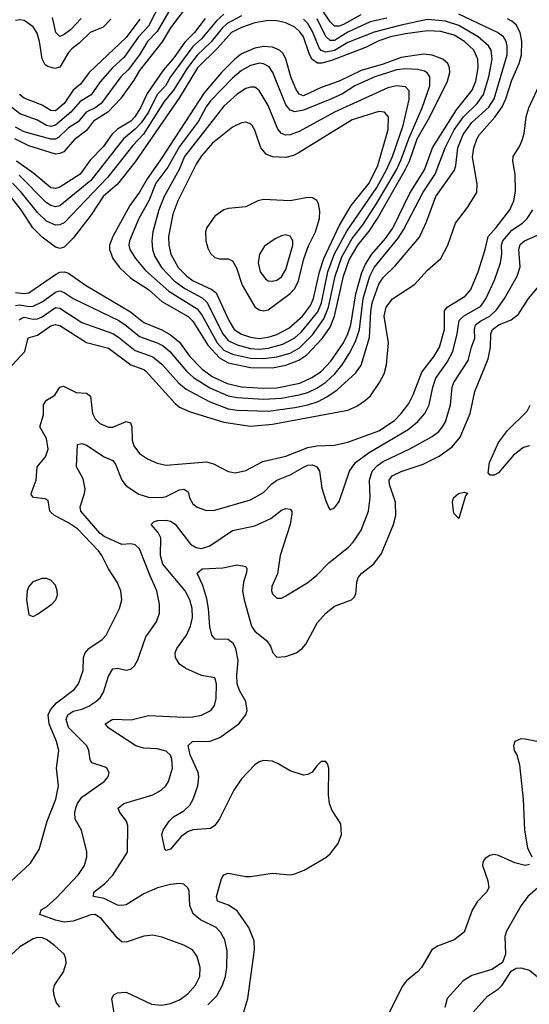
# Model space of a CAD drawing. Header units: inches. Extents: x 1649636 to 1815363, y 506543 to 641975.
# Tile 390 of 656: x 1715609 to 1717909, y 624964 to 629408. Entities that reach past the tile are written whole.
import ezdxf

# ---------------------------------------------------------------- set-up
doc = ezdxf.new("R2010")
doc.units = ezdxf.units.IN
doc.header["$MEASUREMENT"] = 0
doc.layers.add('B7612', color=7, linetype='Continuous')

msp = doc.modelspace()

# ---------------------------------------------------------------- linework, layer by layer
at = {"layer": 'B7612', "color": 5}
for points, elevation in [([(1716247.2, 629490), (1716190, 629379.3), (1716145.2, 629330), (1716080.9, 629239.1), (1716028.6, 629190), (1715972.4, 629127.6), (1715931.8, 629068.2), (1715881.4, 629038.6), (1715840.1, 628990), (1715770, 628932.4), (1715750, 628925.6), (1715730.5, 628930.5), (1715690, 628954.5), (1715610, 628982.5), (1715510, 629060.7)], 640), ([(1716364.5, 629470), (1716289.6, 629370.4), (1716251.3, 629308.7), (1716150, 629178.8), (1716124.9, 629135.1), (1716064.6, 629050), (1716006.2, 628990), (1715942.2, 628950), (1715910, 628907.6), (1715854.9, 628865.1), (1715808, 628812), (1715790, 628803.5), (1715770, 628801.7), (1715650, 628838.7), (1715587.5, 628870)], 680), ([(1716296.8, 629470), (1716230, 629354.2), (1716185.5, 629310), (1716150.4, 629250), (1716098.2, 629181.8), (1716064.8, 629150), (1715977.2, 629030), (1715950, 629010.2), (1715909.4, 628990.6), (1715872.6, 628947.4), (1715830, 628920.3), (1715784.3, 628875.7), (1715770, 628869), (1715750, 628868.3), (1715630, 628901.5), (1715590, 628922.8)], 660), ([(1717147.9, 629430), (1717070, 629385.7), (1717050, 629378.7), (1717030, 629378.4), (1717010, 629397.5), (1716950, 629488.2)], 720), ([(1716610, 629425.9), (1716545.3, 629390), (1716522.6, 629370), (1716472.8, 629307.2), (1716410, 629247.3), (1716365.7, 629190), (1716303.5, 629090), (1716261.1, 629038.9), (1716168.1, 628891.9), (1716119.8, 628840.2), (1716004.7, 628695.3), (1715810, 628490.8), (1715790, 628481.8), (1715770, 628480.7), (1715730, 628499.1), (1715690, 628537.4), (1715615.1, 628630), (1715576.7, 628670)], 760), ([(1715606.3, 628053.7), (1715618.5, 628061.5), (1715630, 628065.2), (1715670, 628056.6), (1715690, 628057.8), (1715710, 628067.1), (1715770, 628109.3), (1715790, 628106.5), (1715890, 628041), (1716030, 627991.2), (1716055.7, 627975.7), (1716130, 627914.9), (1716210, 627885.8), (1716250, 627853.9), (1716327.3, 627767.3), (1716359.7, 627739.7), (1716464.5, 627684.5), (1716550, 627651), (1716590, 627645.4), (1716730, 627641.5), (1716850, 627657), (1716910, 627669.5), (1716955.5, 627684.5), (1716994.9, 627705.1), (1717042, 627738), (1717126.3, 627813.7), (1717150.7, 627849.3), (1717187.1, 627972.9), (1717193, 628090), (1717199.6, 628130), (1717230, 628213.5), (1717250, 628243.6), (1717302.8, 628297.2), (1717412.9, 628427.1), (1717444.4, 628495.6), (1717486.4, 628610), (1717571.6, 628728.4), (1717577.8, 628750), (1717585.7, 628830), (1717610, 628889.5), (1717650, 628943.9), (1717726.3, 629013.7), (1717750.5, 629050), (1717808.3, 629250), (1717809.1, 629290), (1717804, 629310), (1717791.5, 629330), (1717764.5, 629350), (1717590, 629433.1)], 740), ([(1716530, 629432.6), (1716497.4, 629402.6), (1716430, 629321.6), (1716390, 629287.2), (1716289.9, 629150.1), (1716266.7, 629110), (1716229.3, 629070), (1716190.2, 628990), (1716157.4, 628942.6), (1716130, 628913.5), (1716077.2, 628870), (1715930, 628682.4), (1715790, 628568.1), (1715770, 628564), (1715750, 628568.7), (1715730, 628580.7), (1715606.3, 628706.3)], 740), ([(1715558.5, 627830), (1715632.6, 627910), (1715647.7, 627972.3), (1715690, 627983.8), (1715750, 628026), (1715770, 628031.6), (1715790, 628027.5), (1715910, 627950.5), (1716010, 627926), (1716110, 627850.1), (1716168.8, 627828.8), (1716180.1, 627820.1), (1716310, 627675.8), (1716330, 627659.5), (1716378.2, 627638.2), (1716530, 627591.7), (1716650, 627573.3), (1716750, 627582.4), (1717090, 627646.3), (1717130, 627663.8), (1717170, 627690.1), (1717191.8, 627710), (1717233.4, 627770), (1717253.5, 627810), (1717264.9, 627850), (1717273.7, 627950), (1717253.5, 628070), (1717263.2, 628110), (1717292.1, 628147.9), (1717390, 628212.1), (1717450, 628277.1), (1717509.3, 628330.7), (1717541, 628390), (1717575.6, 628490), (1717630, 628560.2), (1717671.6, 628628.4), (1717673.2, 628666.8), (1717653.1, 628786.8), (1717659.1, 628830), (1717671.5, 628868.5), (1717683.8, 628890), (1717752.7, 628967.3), (1717786.1, 629013.9), (1717802.9, 629050), (1717830, 629135), (1717862.9, 629210), (1717873.9, 629250), (1717875.3, 629310), (1717867.5, 629350), (1717850, 629384), (1717830, 629401.5), (1717810, 629411.1)], 720), ([(1715590, 628177.3), (1715630, 628172.4), (1715650, 628175.6), (1715770, 628258.4), (1715790, 628267.8), (1715810, 628270.2), (1715830, 628263.7), (1715905.5, 628210), (1716109.6, 628089.6), (1716170, 628040.6), (1716250, 628008.4), (1716290, 627986.3), (1716330, 627952.3), (1716374.8, 627890), (1716432.4, 627830), (1716477.5, 627797.5), (1716545.2, 627765.2), (1716610, 627751.2), (1716710, 627744.3), (1716770, 627746.2), (1716872.7, 627767.3), (1716927.5, 627792.5), (1716970, 627819.6), (1717013.6, 627866.4), (1717070, 627949.7), (1717090.4, 627990), (1717102.6, 628030), (1717125.3, 628170), (1717152.9, 628267.1), (1717170, 628305.2), (1717198.6, 628350), (1717259.4, 628420.6), (1717292.3, 628467.7), (1717370, 628625.4), (1717435.5, 628730), (1717472.2, 628830), (1717579.7, 629000.3), (1717651.2, 629090), (1717666.8, 629130), (1717678.2, 629190), (1717676.7, 629230), (1717658.8, 629270), (1717616, 629310), (1717570, 629337.3), (1717510, 629354.6), (1717450, 629357.4), (1717350, 629344.8), (1717281.6, 629330), (1717230, 629312.6), (1717170, 629282), (1717016.6, 629223.4), (1716971.8, 629211.8), (1716952.3, 629212.3), (1716927.6, 629230), (1716914.9, 629254.9), (1716889.3, 629330), (1716873.4, 629353.4), (1716850, 629374.5), (1716810, 629394), (1716770, 629403.1), (1716730, 629404.6), (1716670, 629393.8), (1716610, 629372.9), (1716564.7, 629350), (1716501, 629279), (1716410.9, 629190), (1716330, 629056.7), (1716130, 628766.2), (1716050, 628665.1), (1715985.9, 628610), (1715932.1, 628527.9), (1715850, 628422.5), (1715810, 628381.8), (1715790, 628375.8), (1715770, 628381.6), (1715710, 628427), (1715668.9, 628468.9), (1715615.2, 628550), (1715570, 628607.4)], 780), ([(1715590, 628118.6), (1715610, 628121.1), (1715650, 628112.9), (1715670, 628114.9), (1715710, 628135.2), (1715770, 628178.7), (1715790, 628183.7), (1715810, 628177.2), (1715850, 628149.2), (1716056.8, 628050), (1716090, 628028.2), (1716150, 627977.4), (1716230, 627949.4), (1716256, 627936), (1716287, 627910), (1716361.7, 627821.7), (1716393.1, 627793.1), (1716466.5, 627746.5), (1716550, 627709.8), (1716590, 627702.6), (1716710, 627695.1), (1716790, 627700.3), (1716870, 627714.2), (1716910, 627725.8), (1716950, 627744.4), (1716990, 627771.3), (1717031, 627809), (1717063.7, 627850), (1717097.7, 627902.3), (1717124.5, 627955.5), (1717141.9, 628010), (1717159.6, 628150), (1717189.7, 628250), (1717208.9, 628290), (1717317.4, 628422.6), (1717341.2, 628458.8), (1717429, 628630), (1717483.2, 628710), (1717529.1, 628830), (1717570, 628910.5), (1717611.7, 628970), (1717672.7, 629030), (1717701.7, 629070), (1717725.7, 629150), (1717740.4, 629230), (1717736, 629270), (1717724.7, 629290), (1717677.5, 629330), (1717590, 629381.8), (1717530, 629401.3), (1717450, 629408.6), (1717330, 629383.6), (1717208.6, 629351.4), (1717090, 629304.9), (1717030, 629269), (1716990, 629260.6), (1716970, 629268.6), (1716960.7, 629280.7), (1716930, 629354.9), (1716910, 629390.7), (1716890, 629410.9)], 760), ([(1716020.3, 629410), (1715985.6, 629374.4), (1715927.8, 629350), (1715878.2, 629301.8), (1715844.2, 629275.8), (1715830, 629260.2), (1715790, 629193.6), (1715767.1, 629187.1), (1715736, 629196), (1715724.6, 629204.6), (1715710.7, 629230.7), (1715698.4, 629310), (1715687.7, 629347.7), (1715670, 629375.7), (1715630, 629403.7), (1715610, 629407.5), (1715590, 629403.7)], 580), ([(1716446.7, 629413.3), (1716398.3, 629350), (1716354.3, 629305.7), (1716304.5, 629235.5), (1716258.1, 629181.9), (1716184.8, 629075.2), (1716154.7, 629010), (1716128, 628970), (1716110, 628949.9), (1716050, 628913.5), (1716024.3, 628890), (1715985.9, 628834.1), (1715926.8, 628773.2), (1715881.8, 628710), (1715790, 628652.2), (1715770, 628645.8), (1715750, 628649.5), (1715673.5, 628713.5), (1715594.5, 628770)], 720), ([(1716150.6, 629410), (1716090, 629328.1), (1715923.1, 629170), (1715883.1, 629116.9), (1715850, 629089.9), (1715810.1, 629030), (1715770, 628996.6), (1715750, 628998.2), (1715710, 629022.2), (1715630, 629053.8), (1715608.9, 629070)], 620), ([(1715886.6, 629413.4), (1715838.5, 629361.5), (1715810, 629340.4), (1715790, 629332.3), (1715772.3, 629350), (1715757.2, 629417.2)], 560), ([(1717265.6, 629414.4), (1717190, 629398.3), (1717090, 629351.3), (1717030, 629314.1), (1717010, 629313.5), (1716990, 629331.9), (1716951.5, 629411.5)], 740), ([(1715530, 625482.3), (1715658.6, 625601.4), (1715697.2, 625662.8), (1715733.4, 625790), (1715772.5, 625890), (1715784.9, 625950), (1715775.8, 626030), (1715785.2, 626110), (1715774.9, 626150), (1715742.6, 626230), (1715737, 626270), (1715747.5, 626292.5), (1715775, 626325), (1715854.5, 626385.5), (1715874.1, 626410), (1715894.9, 626470), (1715897.8, 626530), (1715903.9, 626550), (1715921, 626570), (1715981.8, 626610), (1715999, 626630), (1716058.9, 626750), (1716069.8, 626790), (1716066, 626830), (1716049.3, 626869.3), (1716010, 626929.7), (1715980.4, 626990), (1715964.8, 627010), (1715870, 627109.5), (1715830, 627137.2), (1715766.4, 627170), (1715750, 627184.8), (1715745.5, 627190), (1715737.5, 627237.5), (1715724.8, 627244.8), (1715670.8, 627250.8), (1715662.1, 627262.1), (1715660.3, 627270), (1715683, 627330), (1715688.3, 627390), (1715725.1, 627434.9), (1715736.9, 627470), (1715730, 627518.3), (1715700.3, 627570), (1715716, 627624), (1715716.5, 627670), (1715729.8, 627690), (1715767.4, 627712.6), (1715790, 627748.9), (1715806.1, 627753.9), (1715864.7, 627724.7), (1715910, 627722.3), (1715928.7, 627708.7), (1715938.4, 627630), (1715950, 627606.4), (1715970, 627586), (1716010, 627568.9), (1716030, 627569.5), (1716090, 627593.8), (1716108.6, 627588.6), (1716114.6, 627570), (1716116.9, 627510), (1716124.8, 627484.8), (1716149.6, 627449.6), (1716185.7, 627425.7), (1716230, 627406.3), (1716270, 627397.5), (1716452.2, 627412.2), (1716483.4, 627403.4), (1716550, 627369.2), (1716583.5, 627363.5), (1716630, 627372.7), (1716706.5, 627413.5), (1716810, 627437.7), (1716910, 627477.7), (1716950, 627485.2), (1717030, 627488.2), (1717090, 627501.8), (1717230, 627552.3), (1717300.4, 627599.6), (1717330.9, 627630), (1717364.9, 627675.1), (1717385.1, 627714.9), (1717423, 627817), (1717479.1, 627890), (1717503, 627930), (1717526.7, 628010), (1717526.3, 628093.7), (1717538.3, 628110), (1717620, 628160), (1717645.5, 628190), (1717677.7, 628270), (1717708.9, 628370), (1717722.4, 628430), (1717759.2, 628470), (1717820.1, 628550), (1717839.5, 628590), (1717846.1, 628633.9), (1717844.2, 628710), (1717834.5, 628770), (1717836.5, 628790), (1717864.5, 628835.5), (1717876, 628864), (1717885.3, 628894.7), (1717894.9, 628970), (1717906.8, 629010), (1717962.6, 629130)], 680), ([(1716049.8, 624830), (1716025.6, 624990), (1716033.2, 625006.8), (1716050, 625016.5), (1716090, 625018.6), (1716204.2, 624964.2), (1716250, 624960.6), (1716290, 624967.2), (1716330, 624983.6), (1716368.1, 625011.9), (1716402.8, 625050), (1716421.6, 625090), (1716423.2, 625130), (1716410, 625180.5), (1716388.4, 625210), (1716350, 625231.3), (1716250, 625266.4), (1716210, 625275.6), (1716170, 625271), (1716090, 625243.9), (1716070, 625245.4), (1716050, 625263), (1715978.5, 625350), (1715950, 625369.2), (1715930, 625368.3), (1715850, 625339.2), (1715810, 625335.3), (1715770, 625344.2), (1715699.6, 625370), (1715706.4, 625390), (1715730, 625404.4), (1715775.4, 625444.6), (1715874.6, 625550), (1715901.8, 625590), (1715911.6, 625630), (1715911.6, 625651.6), (1715887.4, 625750), (1715859.9, 625799.9), (1715857.5, 625830), (1715861.9, 625850), (1715870, 625870.2), (1715890, 625898.9), (1715989.7, 625970), (1716008, 625990), (1716013.3, 626010), (1716002.9, 626030), (1715994.6, 626034.6), (1715934.3, 626054.3), (1715927.2, 626067.2), (1715921.1, 626110), (1715911.7, 626130), (1715830, 626213.8), (1715819.5, 626250), (1715826.6, 626270), (1715850, 626286.8), (1715890, 626296.8), (1715920.7, 626310), (1715953.3, 626330), (1715972.3, 626347.7), (1715987.6, 626372.4), (1716010, 626444.9), (1716030, 626478.3), (1716050, 626481.8), (1716090, 626472.6), (1716110, 626476.5), (1716127.9, 626492.1), (1716141.8, 626518.2), (1716177.9, 626622.1), (1716226.4, 626690), (1716240.7, 626730), (1716240.7, 626770), (1716228.4, 626830), (1716197.3, 626897.3), (1716150, 627020.4), (1716130, 627038.4), (1716110, 627042), (1716070, 627039.5), (1715990, 627074.9), (1715970, 627090.9), (1715884.9, 627190), (1715881.3, 627210), (1715902.2, 627270), (1715904.3, 627290), (1715895.3, 627335.3), (1715866, 627390), (1715869.8, 627490.2), (1715890, 627495.8), (1715910, 627488.3), (1715990, 627435.5), (1716030, 627419.1), (1716041.5, 627401.5), (1716070, 627329.2), (1716090, 627304.7), (1716146.1, 627266.1), (1716190, 627253), (1716250, 627252.1), (1716270, 627256.2), (1716330, 627285.7), (1716350, 627289.3), (1716370, 627277.6), (1716376, 627250), (1716390, 627222.8), (1716410, 627207.1), (1716452.8, 627192.8), (1716490, 627193.7), (1716650, 627241.1), (1716710, 627274), (1716746.3, 627313.7), (1716770, 627329.5), (1716830, 627353.3), (1716893.3, 627390), (1716910, 627397.1), (1716930, 627398.7), (1716950.1, 627390.1), (1716962, 627370), (1716973.2, 627293.2), (1716990, 627236), (1717004.4, 627204.4), (1717010, 627196), (1717030, 627204.9), (1717050, 627234), (1717097.4, 627370), (1717123.9, 627410), (1717185.7, 627454.3), (1717361.5, 627558.5), (1717406.1, 627593.9), (1717437.3, 627630), (1717456.4, 627670), (1717472.8, 627750), (1717487.1, 627790), (1717538.5, 627861.5), (1717563, 627910), (1717583.8, 627990), (1717591.7, 628050), (1717611, 628070), (1717690, 628115), (1717712.2, 628147.8), (1717751.6, 628231.6), (1717778.2, 628310), (1717784, 628350), (1717783.8, 628390), (1717789.5, 628410), (1717830, 628458.5), (1717877.3, 628490), (1717898.9, 628510), (1717924, 628550)], 660), ([(1716458.6, 624961.4), (1716498.3, 625001.7), (1716524.2, 625050), (1716537.2, 625090), (1716543.4, 625130), (1716545.9, 625205.9), (1716535.5, 625255.5), (1716515.9, 625290), (1716495.1, 625310), (1716424.7, 625344.7), (1716392.5, 625372.5), (1716377.2, 625410), (1716374, 625474), (1716368, 625490), (1716350, 625506.6), (1716328.9, 625508.9), (1716290, 625504.6), (1716230.3, 625490), (1716170, 625462.7), (1716090, 625413.2), (1716070.6, 625409.4), (1716050, 625411.5), (1715990, 625441), (1715942.7, 625450), (1715944.2, 625470), (1715992.1, 625507.9), (1716030, 625547.3), (1716095.3, 625650), (1716097.8, 625770), (1716090.6, 625790), (1716060.7, 625830), (1716054.2, 625850), (1716078.7, 625870), (1716210.4, 625909.6), (1716247.3, 625930), (1716268.7, 625950), (1716280.7, 625970), (1716298.8, 626030), (1716296.1, 626070), (1716290, 626087.8), (1716270, 626107.2), (1716230, 626117.5), (1716170, 626119.9), (1716132.8, 626130), (1716012, 626210), (1715994.5, 626230), (1716030, 626250.9), (1716111.8, 626248.2), (1716190, 626266.9), (1716350, 626260.1), (1716390, 626261.7), (1716430, 626269.3), (1716471.1, 626290), (1716487.6, 626312.4), (1716495.8, 626344.2), (1716497.8, 626410), (1716490, 626437.6), (1716430, 626448.1), (1716359, 626479), (1716330, 626499.2), (1716312.9, 626530), (1716310.6, 626550), (1716318.2, 626570), (1716362, 626630), (1716380.2, 626670), (1716388.8, 626710), (1716387.5, 626750), (1716376.9, 626790), (1716355.1, 626830), (1716254.5, 626950), (1716244.8, 626990), (1716246.7, 627070), (1716233.8, 627093.8), (1716202.3, 627130), (1716216.5, 627143.5), (1716232.2, 627147.8), (1716270, 627149.4), (1716290, 627145.3), (1716310, 627131.6), (1716380.6, 627040.6), (1716405.2, 627025.2), (1716430, 627021.6), (1716466.5, 627033.5), (1716570, 627103), (1716670, 627124.1), (1716742.6, 627157.4), (1716790, 627194.3), (1716810, 627202), (1716830, 627198.9), (1716836.9, 627190), (1716837.4, 627177.4), (1716829.4, 627129.4), (1716785, 626990), (1716772.7, 626907.3), (1716747.6, 626850), (1716746, 626830), (1716750, 626816), (1716770, 626797.1), (1716790, 626797.6), (1716810, 626807.2), (1716910, 626867.1), (1716950, 626900.8), (1717003.6, 626956.4), (1717092.5, 627027.5), (1717113.3, 627050), (1717150, 627104.6), (1717182.8, 627190), (1717189.9, 627250.1), (1717187.2, 627330), (1717200.1, 627370), (1717223.8, 627396.2), (1717250, 627414.3), (1717370, 627471), (1717470, 627526.2), (1717499.9, 627550), (1717516.7, 627570), (1717530, 627593.1), (1717553.7, 627670), (1717560.9, 627750), (1717567.9, 627770), (1717633.5, 627870), (1717647.5, 627930), (1717662.8, 627970), (1717660.7, 628010), (1717665.2, 628030), (1717690, 628049), (1717729.9, 628070), (1717761, 628099.1), (1717797.5, 628150), (1717854, 628250), (1717867.1, 628292.9), (1717862, 628370), (1717867.2, 628392.8), (1717887, 628410), (1717945, 628435)], 640), ([(1716620.7, 624930), (1716638.1, 624990), (1716668, 625210), (1716667.3, 625250), (1716642.6, 625310), (1716590, 625386.1), (1716551.7, 625411.7), (1716501, 625430), (1716497.5, 625450), (1716520.2, 625530), (1716530, 625547.9), (1716550, 625555.7), (1716630, 625540.9), (1716650, 625541.1), (1716750, 625555.5), (1716830, 625548.9), (1716850, 625552.9), (1716892.3, 625570), (1716990, 625627), (1717010, 625643.1), (1717046, 625690), (1717061.3, 625730), (1717058, 625778), (1717018.8, 625838.8), (1717007.8, 625870), (1717002, 625910), (1717004.5, 626030), (1716998, 626050), (1716990, 626059.3), (1716970, 626059.5), (1716950, 626040.9), (1716928.7, 626011.3), (1716910, 626000.9), (1716890, 625998.4), (1716830, 626017.4), (1716776.2, 626050), (1716750, 626060.8), (1716710, 626064.8), (1716690, 626058.4), (1716670, 626045.3), (1716610, 625982), (1716575.8, 625930), (1716510, 625800.5), (1716490, 625771), (1716470, 625757.4), (1716391.7, 625751.7), (1716370, 625744.2), (1716338.1, 625721.9), (1716290, 625663.6), (1716270, 625658), (1716264, 625664), (1716251.1, 625730), (1716255.8, 625750), (1716283.5, 625790), (1716303.5, 625810), (1716350, 625837.3), (1716376.4, 625863.6), (1716392.1, 625890), (1716412.8, 625950), (1716417.7, 625990), (1716414.8, 626010), (1716378.6, 626090), (1716370, 626131.8), (1716389.5, 626150.5), (1716468, 626152), (1716511.7, 626168.3), (1716598, 626230), (1716629.3, 626270), (1716635, 626290), (1716629.3, 626330), (1716600.6, 626380.6), (1716590.5, 626410.5), (1716588.3, 626450), (1716595.1, 626515.1), (1716585.1, 626570), (1716572.5, 626592.5), (1716550, 626609.9), (1716491.4, 626611.4), (1716476.2, 626630), (1716467.5, 626667.5), (1716461.8, 626750), (1716453.9, 626793.9), (1716434.9, 626854.9), (1716409.8, 626910), (1716433.2, 626930), (1716525.4, 626934.6), (1716590, 626948.2), (1716630, 626939.5), (1716634.3, 626930), (1716632.9, 626912.9), (1716618.3, 626870), (1716614.8, 626830), (1716621.8, 626790), (1716655.8, 626670), (1716670, 626648.9), (1716724.4, 626604.4), (1716740.5, 626580.5), (1716751, 626550), (1716770, 626531), (1716810, 626534.4), (1716857.1, 626550), (1716883.4, 626570), (1716900.5, 626590), (1716953.2, 626686.8), (1716990.4, 626729.6), (1717030, 626760.6), (1717106.6, 626790), (1717118.7, 626801.3), (1717125.5, 626814.5), (1717129.8, 626870), (1717136.2, 626890), (1717153.1, 626910), (1717207.6, 626952.4), (1717242, 626998), (1717295.2, 627130), (1717307, 627170), (1717304.7, 627230), (1717277.6, 627310), (1717276.7, 627330), (1717290, 627349.3), (1717330, 627368.4), (1717430, 627401.9), (1717502.4, 627437.6), (1717560.2, 627479.7), (1717596.3, 627523.7), (1717641.1, 627630), (1717663.6, 627730), (1717722.4, 627877.6), (1717733.3, 627930), (1717734.5, 627990), (1717743.1, 628010), (1717771.4, 628030), (1717827.1, 628052.9), (1717860.4, 628079.6), (1717904.5, 628150), (1717952.9, 628207.1)], 620), ([(1717910, 627484.9), (1717883.1, 627476.9), (1717837.1, 627442.9), (1717770, 627362.5), (1717750, 627352.9), (1717732.4, 627352.4), (1717723, 627363), (1717728.4, 627410), (1717770, 627499.8), (1717810, 627553.5), (1717899, 627641), (1717912.6, 627667.4)], 580), ([(1717950, 626148.3), (1717890, 626160.5), (1717870, 626162.9), (1717842.8, 626150), (1717837.3, 626130), (1717840.7, 626110), (1717853, 626090), (1717865.1, 626045.1), (1717880.9, 625890), (1717887, 625750), (1717900.8, 625670), (1717919.8, 625630)], 620), ([(1717910, 625595.3), (1717890, 625590.6), (1717842.8, 625602.8), (1717770, 625636.4), (1717750, 625640.4), (1717730, 625635.6), (1717710, 625622.9), (1717700.3, 625610), (1717697.4, 625590), (1717722, 625522), (1717725.8, 625490), (1717715.6, 625470), (1717674.1, 625425.9), (1717651.4, 625388.6), (1717615.2, 625290), (1717570, 625255.3), (1717494.2, 625225.8), (1717468.7, 625210), (1717422.6, 625130), (1717404.4, 625110), (1717354, 625070), (1717335.7, 625044.3), (1717258.6, 624890)], 620), ([(1717970, 625508.6), (1717902.5, 625450), (1717872.7, 625410), (1717805.1, 625294.9), (1717797.8, 625270), (1717800.9, 625190), (1717787.3, 625152.7), (1717739, 625121), (1717650, 625094.3), (1717610.5, 625070), (1717537.6, 624990), (1717527, 624950)], 640), ([(1715790, 624951.8), (1715774.2, 624974.2), (1715762.6, 625010), (1715761.1, 625030), (1715766.9, 625050), (1715807.1, 625110), (1715819.1, 625150), (1715817.7, 625170), (1715809.7, 625190), (1715766.9, 625230), (1715730, 625255.9), (1715710, 625263.7), (1715690, 625265), (1715670, 625259.9), (1715610, 625224.1), (1715530, 625149.8)], 680), ([(1717657.4, 624930), (1717719.8, 625000.2), (1717770, 625034), (1717786, 625050), (1717826.7, 625113.3), (1717850, 625127.2), (1717871, 625129), (1717910, 625117.8), (1717990.2, 625050), (1718023.2, 625030), (1718050, 625020.6), (1718110, 625012.4), (1718150, 625014.4), (1718290, 625036.3), (1718350, 625063.9), (1718370, 625055), (1718390.1, 625030), (1718414.2, 625010), (1718476.3, 624970), (1718561.8, 624921.8)], 640)]:
    msp.add_lwpolyline(points, dxfattribs=dict(at, elevation=elevation))
for points, elevation in [([(1716710, 629286.8), (1716670, 629279.6), (1716610, 629253.9), (1716579.5, 629230), (1716519.7, 629170), (1716441.7, 629078.3), (1716245.1, 628774.9), (1716184, 628690), (1716150, 628629.9), (1716106.6, 628570), (1716029.3, 628430), (1716014.7, 628390), (1716014.9, 628370), (1716029.1, 628330), (1716059, 628290), (1716110, 628241.6), (1716189.8, 628189.8), (1716250, 628136.1), (1716370, 628068.6), (1716390, 628047.1), (1716458.6, 627938.6), (1716510, 627881.3), (1716550, 627859), (1716650, 627837.7), (1716750, 627837.3), (1716810, 627848.4), (1716869.4, 627870.6), (1716905.3, 627894.7), (1716974.9, 627970), (1717010, 628020.1), (1717029.5, 628070.5), (1717070.2, 628250), (1717095.3, 628324.7), (1717134.4, 628390), (1717186.5, 628453.5), (1717224.1, 628510), (1717349, 628730), (1717367.8, 628770), (1717403.3, 628870), (1717460.4, 628970), (1717538.8, 629130), (1717549.5, 629170), (1717548.9, 629190), (1717541.6, 629210), (1717518, 629230), (1717470, 629247.7), (1717431.8, 629251.8), (1717330, 629236.9), (1717250, 629207.2), (1717150, 629178.2), (1717050, 629129.9), (1716970, 629101.8), (1716890, 629064.8), (1716870, 629071.7), (1716855.7, 629095.7), (1716831.9, 629150), (1716810, 629231.6), (1716796.1, 629256.1), (1716781.6, 629270), (1716750, 629283.9)], 820), ([(1716691.1, 629211.1), (1716650, 629201.6), (1716610, 629178.1), (1716570, 629143.9), (1716470, 629041.8), (1716450, 629014.1), (1716415.8, 628950), (1716330, 628836.2), (1716278.2, 628741.8), (1716223.8, 628670), (1716191.6, 628590), (1716147.2, 628510), (1716104.1, 628410), (1716101.2, 628390), (1716106, 628370), (1716131.1, 628330), (1716176.4, 628276.4), (1716282.1, 628182.1), (1716410, 628102.7), (1716432.2, 628072.2), (1716499.6, 627950), (1716530, 627916.4), (1716570, 627898.5), (1716650, 627880.7), (1716710, 627879.5), (1716770, 627885.9), (1716830, 627903.3), (1716872.4, 627927.6), (1716930, 627985.6), (1716981.9, 628058.1), (1717002.5, 628110), (1717032.8, 628250), (1717062.3, 628337.7), (1717110, 628420.8), (1717157.3, 628482.6), (1717220.6, 628579.4), (1717309.5, 628730), (1717330, 628776.3), (1717366, 628874), (1717424.8, 629010), (1717460.5, 629110), (1717460.4, 629150), (1717448.4, 629168.4), (1717435.8, 629175.8), (1717403.8, 629183.8), (1717350, 629185.6), (1717310, 629181), (1717273.5, 629170), (1717210.9, 629150), (1717120.8, 629110), (1717066.3, 629073.7), (1717016.6, 629050), (1716890, 628998.9), (1716850, 628992.4), (1716830, 628999.6), (1716810, 629023.7), (1716751.7, 629170), (1716734.6, 629194.6), (1716710, 629208.9)], 840), ([(1717310, 629109.4), (1717270, 629099.9), (1717030.1, 628990), (1716870, 628903.2), (1716830, 628888), (1716810, 628886.6), (1716790, 628894.3), (1716773.4, 628913.4), (1716730, 629021.2), (1716690, 629088.9), (1716670, 629102.9), (1716650, 629103.6), (1716630, 629097.7), (1716590, 629072.3), (1716530, 629017.3), (1716353.1, 628790), (1716328.5, 628731.5), (1716261.7, 628610), (1716237, 628550), (1716210.5, 628450), (1716205.2, 628410), (1716207.9, 628370), (1716218.6, 628338.6), (1716248.5, 628290), (1716306.2, 628230), (1716354.2, 628194.2), (1716432.4, 628152.4), (1716453.6, 628133.6), (1716525.4, 627990), (1716550, 627960.2), (1716590, 627940.9), (1716650, 627924.2), (1716690, 627920.8), (1716730, 627925.9), (1716796.5, 627943.5), (1716850, 627971.3), (1716881.3, 627998.7), (1716953.8, 628090), (1716971.1, 628130), (1717000.3, 628270), (1717029.3, 628350.7), (1717086, 628454), (1717220, 628650), (1717264.8, 628730), (1717291.8, 628790), (1717339.5, 628930), (1717367.2, 629047.2), (1717366.9, 629086.9), (1717350, 629105)], 860), ([(1717230, 628992.9), (1717110, 628955.4), (1716870, 628807.8), (1716845.2, 628794.8), (1716810, 628786.3), (1716750, 628789), (1716721.4, 628801.4), (1716696.6, 628830), (1716670, 628909.6), (1716657.6, 628930), (1716650, 628938), (1716630, 628944.8), (1716610, 628942.5), (1716570, 628922.3), (1716479.5, 628850), (1716430, 628793.9), (1716404.8, 628755.2), (1716322.4, 628590), (1716300.8, 628530), (1716281.3, 628430), (1716281.7, 628390), (1716291.2, 628350), (1716323.5, 628290), (1716363.3, 628250), (1716392.3, 628230), (1716476.8, 628190), (1716495.1, 628175.1), (1716552.1, 628050), (1716577.5, 628010), (1716610, 627988.1), (1716650, 627975.4), (1716690, 627969.5), (1716730, 627975.2), (1716770, 627987.1), (1716823.8, 628016.2), (1716885, 628070), (1716921.6, 628118.4), (1716935.2, 628150), (1716962.5, 628270), (1716981.5, 628330), (1717050, 628477.3), (1717104.9, 628570), (1717186.7, 628670), (1717225.9, 628750), (1717271.9, 628911.9), (1717272.9, 628970), (1717255.4, 628990)], 880), ([(1716910, 628604.7), (1716830, 628590.4), (1716710, 628596.7), (1716683.7, 628590), (1716630, 628563.5), (1716550, 628556.4), (1716530, 628549.8), (1716490, 628521.2), (1716454.2, 628470), (1716448.1, 628450), (1716449.1, 628410), (1716457.4, 628377.4), (1716470, 628352.6), (1716490, 628335), (1716510, 628328.9), (1716550, 628328.7), (1716570, 628319.7), (1716587.6, 628287.6), (1716612.5, 628210), (1716670, 628112.5), (1716690, 628098), (1716710, 628094), (1716730, 628098.7), (1716830, 628172.2), (1716850, 628194.8), (1716867.3, 628230), (1716891.7, 628328.3), (1716913, 628387), (1716944.3, 628450), (1716961.7, 628510), (1716963.2, 628543.2), (1716957.5, 628577.5), (1716950, 628592.4), (1716930, 628604)], 920), ([(1716810, 628436.4), (1716790, 628433.1), (1716761.9, 628418.2), (1716713.7, 628386.3), (1716691.1, 628350), (1716685.9, 628310), (1716694.3, 628270), (1716718.1, 628238.1), (1716730, 628229.4), (1716750, 628227.5), (1716770, 628232.8), (1716790, 628247.6), (1716810, 628280.3), (1716842, 628390), (1716841, 628410), (1716830, 628431)], 940), ([(1717590, 627156), (1717570, 627177), (1717566.3, 627190), (1717562.6, 627230), (1717566.2, 627250), (1717589.9, 627270.1), (1717614.9, 627274.9), (1717630, 627270.8), (1717621.5, 627258.5)], 580), ([(1715730, 626885.6), (1715710, 626885.6), (1715668.9, 626871.1), (1715650.6, 626850), (1715643, 626830), (1715639.3, 626790), (1715650, 626722), (1715670, 626714.8), (1715690, 626725.5), (1715753.6, 626770), (1715772.6, 626790), (1715779.1, 626810), (1715778.5, 626830), (1715770, 626855.1), (1715750, 626878.4)], 720)]:
    msp.add_lwpolyline(points, close=True, dxfattribs=dict(at, elevation=elevation))

doc.saveas('drawing.dxf')
